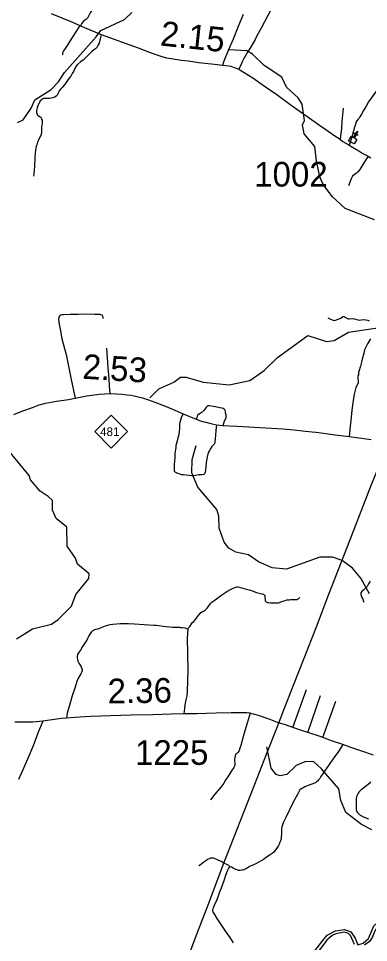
# Model space of a CAD drawing. Extents: x 2290615 to 2522933, y 819489 to 1012715.
# Drawn here: x 2376111 to 2383200, y 876281 to 895020 of the extents above; entities that cross this region are included whole.
import ezdxf

# ---------------------------------------------------------------- set-up
doc = ezdxf.new("R2010")
doc.units = 0
for name, color, linetype in [('Exist Boundary Political CountyLine', 7, 'Continuous'), ('Exist Cultural Church CELL', 7, 'Continuous'), ('Exist Hydrographic Creek Single Shore', 7, 'Continuous'), ('Exist Hydrographic Misc Water Feature', 7, 'Continuous'), ('Exist Road Non-System Type 51', 7, 'Continuous'), ('Exist Road Primary NC Attributed', 7, 'Continuous'), ('Exist Road Primary NC Service Mileage Hundredths English Label', 7, 'Continuous'), ('Exist Road Primary NC Shield CELL', 7, 'Continuous'), ('Exist Road Primary NC Shield Number Label', 7, 'Continuous'), ('Exist Road Secondary Mileage Hundredths English Label', 7, 'Continuous'), ('Exist Road Secondary Type 51 Attributed', 7, 'Continuous'), ('Exist Road Secondary Type 51 Number Label', 7, 'Continuous'), ('Exist Utilities Electrical Transmission Line', 7, 'Continuous')]:
    doc.layers.add(name, color=color, linetype=linetype)

msp = doc.modelspace()

# ---------------------------------------------------------------- linework, layer by layer
at = {"layer": 'Exist Boundary Political CountyLine'}
for points in [[(2384410, 877168), (2384407, 877170), (2384351, 877194), (2384277, 877206), (2384176, 877200), (2384088, 877160), (2383959, 877090), (2383608, 876807), (2383411, 876628), (2383344, 876541), (2383314, 876485), (2383273, 876386), (2383217, 876302), (2383119, 876230)], [(2382919, 876239), (2382892, 876303), (2382834, 876424), (2382800, 876460), (2382760, 876480), (2382706, 876488), (2382637, 876480), (2382537, 876456), (2382464, 876422), (2382354, 876331), (2381825, 875619)]]:
    msp.add_lwpolyline(points, dxfattribs=at)
at = {"layer": 'Exist Cultural Church CELL'}
msp.add_lwpolyline([(2382848, 892631), (2382898, 892604), (2382935, 892670), (2382907, 892686), (2382914, 892700), (2382942, 892685), (2382971, 892737), (2382985, 892730), (2382957, 892677), (2382985, 892662), (2382977, 892648), (2382949, 892663), (2382913, 892596), (2382963, 892568), (2382912, 892475), (2382798, 892537)], close=True, dxfattribs=at)
at = {"layer": 'Exist Hydrographic Creek Single Shore'}
for points in [[(2376089, 892912), (2376205, 892963), (2376370, 893199), (2376441, 893373), (2376772, 893577), (2376920, 893737), (2377042, 893923), (2377682, 894648), (2377781, 894774), (2378261, 894997), (2378409, 895141)], [(2376071, 882437), (2376392, 882644), (2376782, 882738), (2376914, 882832), (2377186, 883103), (2377274, 883336), (2377537, 883665), (2377544, 883758), (2377308, 883955), (2377265, 884078), (2377095, 884317), (2377090, 884701), (2376871, 884882), (2376802, 885047), (2376800, 885247), (2376715, 885329), (2376547, 885437), (2376352, 885665), (2376326, 885749), (2375885, 886293)]]:
    msp.add_lwpolyline(points, dxfattribs=at)
at = {"layer": 'Exist Hydrographic Misc Water Feature'}
for points in [[(2383322, 890934), (2382727, 891165), (2382474, 891404), (2382279, 891652), (2382211, 891811), (2382148, 892126), (2382111, 892424), (2381899, 892681), (2381863, 892863), (2381904, 892953), (2381858, 893280), (2381773, 893411), (2381537, 893624), (2381442, 893831), (2381089, 894069), (2380853, 894299), (2380735, 894363), (2380377, 894384)], [(2378771, 887324), (2378952, 887508), (2379258, 887645), (2379390, 887746), (2379507, 887748), (2379850, 887647), (2380375, 887593), (2380799, 887676), (2381088, 887878), (2381360, 888142), (2381970, 888590), (2382347, 888471), (2382505, 888487), (2382794, 888660), (2383476, 888760), (2383617, 888812), (2383748, 888972)], [(2383223, 883350), (2383044, 883671), (2382874, 883871), (2382664, 884026), (2382471, 884097), (2382213, 884093), (2381541, 883853), (2381250, 883880), (2380973, 884003), (2380771, 884143), (2380512, 884198), (2380369, 884277), (2380276, 884401), (2380172, 884683), (2380169, 884925), (2380126, 885065), (2379745, 885512), (2379624, 885809), (2379629, 886075), (2379709, 886361)], [(2383269, 878569), (2383060, 878672), (2382740, 878919), (2382637, 879161), (2382600, 879399), (2382245, 879804), (2382085, 879952), (2381910, 879948), (2381736, 879872), (2381547, 879687), (2381414, 879659), (2381330, 879691), (2381228, 879815), (2381139, 880248)], [(2382048, 876026), (2382274, 876320), (2382364, 876429), (2382531, 876516), (2382716, 876543), (2382843, 876497), (2382930, 876372), (2382981, 876237), (2383089, 876266), (2383200, 876366), (2383310, 876622), (2383787, 877043), (2384021, 877192), (2384159, 877254), (2384318, 877210)]]:
    msp.add_lwpolyline(points, dxfattribs=at)
at = {"layer": 'Exist Road Non-System Type 51'}
for p, q in [((2381670, 880642), (2381943, 881411)), ((2381970, 880540), (2382228, 881290)), ((2382275, 880436), (2382537, 881177))]:
    msp.add_line(p, q, dxfattribs=at)
for points in [[(2378355, 896353), (2378248, 896196), (2378163, 896079), (2378095, 895971), (2378020, 895848), (2377959, 895757), (2377879, 895635), (2377757, 895427), (2377665, 895281), (2377565, 895131), (2377508, 895026), (2377487, 895006), (2377448, 894982), (2377421, 894959), (2377400, 894932), (2377384, 894908), (2377368, 894869)], [(2381222, 895193), (2381032, 894840), (2380934, 894657), (2380906, 894591), (2380808, 894431), (2380751, 894338), (2380720, 894286), (2380695, 894242), (2380683, 894221), (2380669, 894196), (2380648, 894155), (2380636, 894129), (2380618, 894085), (2380597, 894037), (2380576, 893986)], [(2380663, 895099), (2380558, 894854), (2380456, 894603), (2380359, 894371), (2380273, 894156), (2380246, 894076)], [(2377351, 894876), (2377285, 894766), (2377185, 894611), (2377096, 894473), (2377054, 894413), (2377020, 894361), (2377009, 894336), (2377003, 894313), (2377002, 894301), (2377000, 894281)], [(2377784, 894692), (2377764, 894609), (2377742, 894522), (2377727, 894482), (2377704, 894441), (2377672, 894403), (2377633, 894374), (2377603, 894358), (2377560, 894313), (2377484, 894236), (2377420, 894176), (2377366, 894139), (2377306, 894086), (2377282, 894052), (2377253, 894005), (2377223, 893942), (2377198, 893903), (2377173, 893847), (2377136, 893807), (2377105, 893765), (2377072, 893718), (2377043, 893672), (2376997, 893619), (2376968, 893595), (2376937, 893553), (2376930, 893531), (2376911, 893489), (2376894, 893464), (2376872, 893442), (2376844, 893423), (2376804, 893411), (2376739, 893398), (2376675, 893397), (2376623, 893394), (2376601, 893390), (2376573, 893366), (2376553, 893348), (2376536, 893319), (2376512, 893267), (2376489, 893205), (2376478, 893151), (2376476, 893114), (2376487, 893081), (2376495, 893061), (2376507, 893049), (2376531, 893037), (2376564, 893018), (2376570, 893002), (2376580, 892980), (2376588, 892958), (2376591, 892930), (2376589, 892880), (2376580, 892828), (2376580, 892696), (2376560, 892631), (2376533, 892585), (2376511, 892541), (2376498, 892513), (2376481, 892455), (2376467, 892426), (2376447, 892308), (2376443, 892186), (2376437, 892032), (2376428, 891938), (2376422, 891877), (2376416, 891820)], [(2383538, 893847), (2383359, 893554), (2383203, 893326), (2383150, 893243), (2383101, 893153), (2383058, 893079), (2383045, 893057), (2383009, 892999), (2382985, 892969), (2382964, 892942), (2382946, 892909), (2382934, 892867), (2382914, 892815), (2382864, 892610), (2382805, 892453)], [(2382684, 893198), (2382663, 892933), (2382652, 892797), (2382626, 892569)], [(2383191, 892226), (2383108, 892092), (2383024, 891954), (2382987, 891907), (2382949, 891877), (2382916, 891854), (2382876, 891819), (2382847, 891767), (2382797, 891629)], [(2377827, 888933), (2377823, 888959), (2377819, 888981), (2377813, 888995), (2377803, 889003), (2377782, 889011), (2377758, 889016), (2377660, 889017), (2377497, 889023), (2377322, 889017), (2377156, 889017), (2377029, 889012), (2376992, 889009), (2376965, 889005), (2376951, 888997), (2376940, 888986), (2376928, 888962), (2376924, 888929), (2376928, 888856), (2376957, 888722), (2376989, 888522), (2377074, 888208), (2377125, 887969), (2377180, 887698), (2377205, 887573), (2377261, 887318)], [(2382379, 888947), (2382431, 888922), (2382484, 888902), (2382506, 888897), (2382534, 888902), (2382637, 888944), (2382677, 888974), (2382691, 888977), (2382705, 888975), (2382723, 888961), (2382785, 888931), (2382805, 888929), (2382887, 888934), (2382936, 888922), (2382987, 888906), (2383024, 888904), (2383053, 888909), (2383089, 888913), (2383143, 888910), (2383185, 888903), (2383213, 888891)], [(2383238, 888521), (2383180, 888420), (2383137, 888343), (2383121, 888302), (2383103, 888230), (2383072, 888108), (2383057, 888049), (2383035, 887970), (2383007, 887859), (2382997, 887841), (2382994, 887820), (2382997, 887798), (2382995, 887790), (2382986, 887776), (2382982, 887740), (2382985, 887716), (2382990, 887680), (2382993, 887660), (2382991, 887633), (2382977, 887597), (2382946, 887538), (2382927, 887481), (2382911, 887400), (2382890, 887272), (2382861, 887080), (2382843, 886870), (2382829, 886755), (2382808, 886542)], [(2377891, 888336), (2377923, 887938), (2377939, 887722), (2377947, 887565), (2377963, 887413)], [(2380259, 886765), (2380286, 886861), (2380308, 886905), (2380314, 886929), (2380315, 886949), (2380317, 886973), (2380304, 887021), (2380304, 887045), (2380298, 887071), (2380289, 887084), (2380279, 887098), (2380259, 887110), (2380233, 887116), (2380187, 887127), (2380099, 887144), (2380053, 887153), (2379982, 887163), (2379952, 887162), (2379935, 887150), (2379913, 887129), (2379877, 887093), (2379856, 887063), (2379832, 887035), (2379792, 887008), (2379759, 886988), (2379739, 886977), (2379735, 886967), (2379729, 886955), (2379720, 886931), (2379708, 886897)], [(2380120, 886781), (2380107, 886666), (2380099, 886569), (2380095, 886489), (2380090, 886439), (2380085, 886412), (2380075, 886388), (2380061, 886375), (2380051, 886365), (2380028, 886341), (2380006, 886304), (2379980, 886258), (2379959, 886224), (2379947, 886184), (2379932, 886132), (2379914, 886014), (2379898, 885856), (2379892, 885818), (2379881, 885789), (2379873, 885777), (2379863, 885769), (2379828, 885766), (2379798, 885763), (2379764, 885763), (2379732, 885756), (2379702, 885750), (2379663, 885747), (2379617, 885745), (2379567, 885752), (2379502, 885758), (2379452, 885763), (2379415, 885768), (2379385, 885777), (2379338, 885793), (2379308, 885808), (2379287, 885819), (2379274, 885835), (2379268, 885872), (2379268, 885907), (2379271, 885974), (2379284, 886110), (2379287, 886202), (2379302, 886310), (2379303, 886336), (2379306, 886370), (2379316, 886408), (2379330, 886452), (2379348, 886513), (2379362, 886591), (2379370, 886649), (2379377, 886703), (2379380, 886750), (2379382, 886789), (2379385, 886831), (2379398, 886879), (2379410, 886925), (2379444, 887004)], [(2383236, 883611), (2383199, 883553), (2383172, 883503), (2383099, 883429), (2383062, 883397), (2383042, 883374), (2383043, 883357), (2383047, 883337), (2383068, 883279), (2383082, 883247), (2383093, 883218), (2383106, 883185)], [(2379543, 882636), (2379556, 882661), (2379578, 882691), (2379594, 882713), (2379618, 882746), (2379636, 882770), (2379659, 882789), (2379683, 882816), (2379716, 882862), (2379743, 882902), (2379788, 882953), (2379807, 882971), (2379818, 882979), (2379854, 882998), (2379874, 883006), (2379895, 883024), (2379929, 883061), (2379950, 883091), (2379999, 883158), (2380025, 883184), (2380120, 883251), (2380231, 883333), (2380330, 883398), (2380416, 883445), (2380461, 883466), (2380502, 883483), (2380533, 883492), (2380552, 883494), (2380590, 883487), (2380675, 883463), (2380807, 883424), (2380932, 883380), (2381010, 883358), (2381043, 883354), (2381067, 883345), (2381081, 883339), (2381090, 883332), (2381094, 883328), (2381102, 883317), (2381103, 883301), (2381103, 883282), (2381103, 883264), (2381105, 883240), (2381105, 883227), (2381107, 883220), (2381109, 883210), (2381113, 883205), (2381118, 883197), (2381120, 883194), (2381127, 883188), (2381138, 883183), (2381148, 883179), (2381173, 883175), (2381216, 883173), (2381273, 883170), (2381306, 883168), (2381330, 883168), (2381352, 883170), (2381374, 883173), (2381400, 883179), (2381425, 883188), (2381468, 883205), (2381514, 883218), (2381545, 883229), (2381593, 883233), (2381621, 883236), (2381668, 883236), (2381707, 883236), (2381735, 883238), (2381753, 883240), (2381765, 883243), (2381777, 883251), (2381786, 883258), (2381795, 883265), (2381808, 883277)], [(2379543, 882636), (2379484, 882654), (2379424, 882666), (2379402, 882666), (2379377, 882667), (2379340, 882667), (2379284, 882668), (2379228, 882672), (2379170, 882677), (2379100, 882686), (2379040, 882693), (2378954, 882701), (2378891, 882710), (2378849, 882712), (2378658, 882722), (2378459, 882737), (2378338, 882744), (2378168, 882747), (2378020, 882733), (2377970, 882726), (2377937, 882714), (2377893, 882704), (2377867, 882694), (2377834, 882681), (2377801, 882669), (2377767, 882657), (2377737, 882645), (2377711, 882636), (2377684, 882630), (2377670, 882627), (2377646, 882619), (2377627, 882608), (2377606, 882595), (2377587, 882580), (2377564, 882541), (2377538, 882503), (2377513, 882460), (2377492, 882415), (2377446, 882343), (2377410, 882282), (2377369, 882213), (2377327, 882153), (2377309, 882122), (2377302, 882091), (2377300, 882058), (2377305, 882018), (2377316, 881986), (2377336, 881945), (2377360, 881906), (2377381, 881870), (2377395, 881832), (2377402, 881808), (2377401, 881788), (2377387, 881756), (2377371, 881730), (2377351, 881695), (2377330, 881664), (2377313, 881626), (2377293, 881577), (2377259, 881460), (2377201, 881286), (2377151, 881113), (2377094, 880933), (2377087, 880887), (2377082, 880833)], [(2379543, 882636), (2379530, 882450), (2379537, 882140), (2379539, 881809), (2379530, 881369), (2379520, 881282), (2379497, 881201), (2379481, 881101), (2379470, 881027), (2379463, 880916)], [(2380802, 880930), (2380744, 880728), (2380678, 880503), (2380614, 880278), (2380597, 880220), (2380581, 880172), (2380560, 880139), (2380534, 880113), (2380514, 880098), (2380506, 880087), (2380498, 880069), (2380492, 880034), (2380487, 880004), (2380489, 879967), (2380496, 879927), (2380492, 879892), (2380487, 879859), (2380474, 879829), (2380428, 879761), (2380351, 879643), (2380308, 879586), (2380270, 879511), (2380207, 879431), (2380087, 879291), (2379998, 879172)], [(2376607, 880769), (2376505, 880525), (2376407, 880267), (2376293, 879997), (2376201, 879786), (2376108, 879588)], [(2382677, 880294), (2382589, 880153), (2382475, 879997), (2382326, 879783), (2382235, 879646), (2382212, 879606), (2382190, 879578), (2382168, 879554), (2382144, 879537), (2382123, 879521), (2382035, 879485), (2381943, 879449), (2381911, 879437), (2381875, 879420), (2381838, 879400), (2381812, 879376), (2381766, 879298), (2381676, 879125), (2381530, 878832), (2381471, 878708), (2381447, 878630), (2381439, 878587), (2381436, 878542), (2381436, 878502), (2381438, 878470), (2381434, 878422), (2381428, 878382), (2381418, 878343), (2381407, 878314), (2381389, 878277), (2381377, 878250), (2381356, 878217), (2381325, 878170), (2381303, 878143), (2381282, 878116), (2381249, 878085), (2381209, 878058), (2381177, 878039), (2381130, 878005), (2381071, 877968), (2381012, 877930), (2380964, 877901), (2380917, 877875), (2380871, 877858), (2380842, 877846), (2380824, 877838), (2380805, 877827), (2380765, 877802), (2380728, 877779), (2380699, 877768), (2380679, 877758), (2380651, 877749), (2380626, 877747), (2380597, 877745), (2380570, 877745), (2380541, 877752), (2380515, 877762), (2380488, 877776), (2380459, 877792), (2380426, 877806), (2380389, 877821)], [(2383244, 879531), (2383190, 879485), (2383142, 879446), (2383077, 879395), (2383031, 879354), (2383004, 879327), (2382991, 879310), (2382975, 879283), (2382963, 879259), (2382956, 879234), (2382949, 879199), (2382947, 879136), (2382947, 879088), (2382947, 879040), (2382952, 878977), (2382956, 878946), (2382972, 878923), (2382995, 878896), (2383031, 878864), (2383060, 878848), (2383110, 878822), (2383202, 878787)], [(2380389, 877821), (2380369, 877843), (2380328, 877864), (2380272, 877893), (2380217, 877922), (2380141, 877960), (2380084, 877983), (2380062, 877992), (2380041, 877992), (2380024, 877992), (2380003, 877991), (2379971, 877976), (2379939, 877963), (2379902, 877939), (2379867, 877912), (2379833, 877882), (2379799, 877859), (2379764, 877838)], [(2380389, 877821), (2380365, 877790), (2380349, 877765), (2380329, 877715), (2380304, 877641), (2380267, 877529), (2380213, 877385), (2380174, 877286), (2380152, 877222), (2380120, 877132), (2380072, 877034), (2380051, 876984), (2380044, 876960), (2380041, 876941), (2380041, 876925), (2380048, 876909), (2380056, 876887), (2380078, 876848), (2380129, 876770), (2380225, 876624), (2380304, 876504), (2380339, 876454), (2380389, 876380), (2380456, 876278)]]:
    msp.add_lwpolyline(points, dxfattribs=at)
at = {"layer": 'Exist Road Primary NC Attributed'}
msp.add_lwpolyline([(2376020, 886992), (2376199, 887064), (2376392, 887133), (2376533, 887187), (2376583, 887200), (2376661, 887222), (2376884, 887256), (2377127, 887296), (2377261, 887318), (2377494, 887367), (2377648, 887387), (2377743, 887400), (2377857, 887410), (2377963, 887413), (2378096, 887411), (2378206, 887401), (2378306, 887390), (2378390, 887379), (2378456, 887368), (2378534, 887349), (2378625, 887326), (2378745, 887286), (2378925, 887221), (2379105, 887151), (2379276, 887077), (2379444, 887004), (2379708, 886897), (2379795, 886863), (2379863, 886843), (2379907, 886830), (2380005, 886804), (2380120, 886781), (2380259, 886765), (2380376, 886760), (2380540, 886750), (2380778, 886737), (2380996, 886726), (2381232, 886711), (2381462, 886696), (2381695, 886676), (2381916, 886654), (2382134, 886629), (2382288, 886609), (2382524, 886576), (2382808, 886542), (2383257, 886484)], dxfattribs=at)
at = {"layer": 'Exist Road Primary NC Shield CELL'}
msp.add_lwpolyline([(2377656, 886641), (2377989, 886974), (2378322, 886641), (2377989, 886308)], close=True, dxfattribs=at)
at = {"layer": 'Exist Road Secondary Type 51 Attributed'}
for points in [[(2376774, 895119), (2377202, 894942), (2377351, 894876), (2377368, 894869), (2377784, 894692), (2378533, 894423), (2378778, 894327), (2378935, 894273), (2379033, 894240), (2379112, 894225), (2379201, 894210), (2379412, 894172), (2379545, 894158), (2379766, 894128), (2380081, 894094), (2380246, 894076), (2380369, 894062), (2380413, 894051), (2380446, 894041), (2380480, 894028), (2380524, 894010), (2380592, 893977), (2380685, 893922), (2380860, 893819), (2381000, 893718), (2381159, 893601), (2381314, 893495), (2381635, 893265), (2381998, 893002), (2382207, 892853), (2382338, 892769), (2382501, 892652), (2382626, 892569), (2382683, 892528), (2382786, 892463), (2382878, 892408), (2383005, 892333), (2383088, 892281), (2383191, 892226), (2383250, 892191)], [(2383300, 880080), (2383068, 880160), (2382864, 880229), (2382677, 880294), (2382452, 880373), (2382275, 880436), (2382221, 880456), (2381970, 880540), (2381840, 880584), (2381670, 880642), (2381536, 880687), (2381357, 880746), (2381186, 880811), (2380973, 880883), (2380873, 880912), (2380836, 880921), (2380802, 880930), (2380735, 880938), (2380608, 880940), (2380417, 880940), (2380113, 880934), (2379723, 880919), (2379463, 880916), (2379200, 880912), (2378838, 880901), (2378394, 880895), (2377976, 880879), (2377568, 880868), (2377249, 880843), (2377082, 880833), (2376979, 880824), (2376607, 880769), (2376399, 880752), (2376039, 880749)]]:
    msp.add_lwpolyline(points, dxfattribs=at)
at = {"layer": 'Exist Utilities Electrical Transmission Line'}
msp.add_lwpolyline([(2385170, 890899), (2384982, 889958), (2384837, 889602), (2384686, 889221), (2384504, 888750), (2384301, 888230), (2384084, 887693), (2383903, 887233), (2383480, 886125), (2383253, 885564), (2383009, 884931), (2382770, 884306), (2382391, 883341), (2382141, 882678), (2381892, 882043), (2381673, 881490), (2381476, 880990), (2381335, 880618), (2381128, 880093), (2380892, 879484), (2380250, 877848), (2379958, 877070), (2379719, 876445), (2379427, 875675)], dxfattribs=at)

# ---------------------------------------------------------------- texts
at = {"layer": 'Exist Road Primary NC Service Mileage Hundredths English Label'}
msp.add_text('2.53', height=500, rotation=356.3893, dxfattribs=at).set_placement((2377398, 887716))
at = {"layer": 'Exist Road Primary NC Shield Number Label'}
msp.add_text('481', height=175, dxfattribs=at).set_placement((2377765, 886552))
at = {"layer": 'Exist Road Secondary Mileage Hundredths English Label'}
for s, rotation, p in [('2.15', 353.9081, (2378968, 894473)), ('2.36', 0.7998, (2377920, 881129))]:
    msp.add_text(s, height=500, rotation=rotation, dxfattribs=at).set_placement(p)
at = {"layer": 'Exist Road Secondary Type 51 Number Label'}
for s, p in [('1002', (2380885, 891611)), ('1225', (2378471, 879884))]:
    msp.add_text(s, height=500, rotation=360, dxfattribs=at).set_placement(p)

doc.saveas('drawing.dxf')
